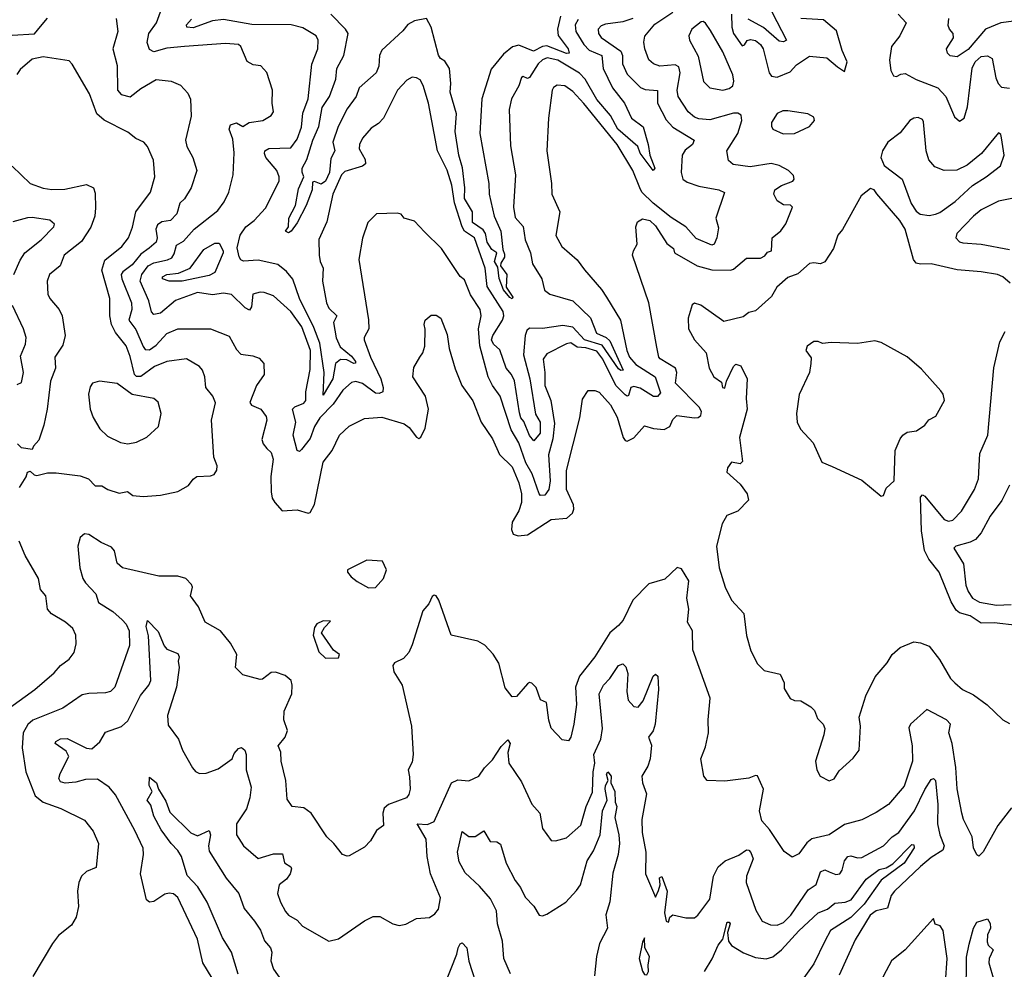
# Model space of a CAD drawing. Extents: x 1268547 to 1425625, y 515768 to 616754.
# Tile 374 of 507: x 1349187 to 1353722, y 582246 to 586619. Entities that reach past the tile are written whole.
import ezdxf

# ---------------------------------------------------------------- set-up
doc = ezdxf.new("R2010")
doc.units = 0

msp = doc.modelspace()

# ---------------------------------------------------------------- linework, layer by layer
at = {"layer": '0CON10XD'}
for points in [[(1352010, 586625), (1351965, 586610), (1351885, 586598.8), (1351865, 586590.3), (1351851.8, 586575), (1351852.5, 586555), (1351865, 586536.9), (1351955.8, 586475), (1351963.9, 586455), (1351963.6, 586416.4), (1351985, 586368.2), (1352046.8, 586306.8), (1352067.7, 586297.7), (1352123.8, 586293.8), (1352124.8, 586234.8), (1352165, 586158), (1352195, 586123.9), (1352292.5, 586065), (1352285.4, 586045), (1352252, 586018), (1352238, 585995), (1352232.8, 585915), (1352241.5, 585885), (1352261.1, 585871.1), (1352315, 585852.4), (1352407.5, 585835), (1352433.6, 585823.6), (1352393.5, 585705), (1352405, 585660), (1352397.2, 585615), (1352385.1, 585585), (1352375, 585581), (1352301.7, 585611.7), (1352255.2, 585665), (1352187.7, 585707.7), (1352104.9, 585774.9), (1352052.6, 585825), (1352042.7, 585845), (1352010.2, 585925), (1351939.2, 586045), (1351785, 586233.5), (1351735, 586287.9), (1351698, 586315), (1351662, 586318), (1351645, 586307.1), (1351639.5, 586295), (1351622.1, 586165), (1351614.7, 586015), (1351636.7, 585865), (1351637.9, 585815), (1351674.6, 585735), (1351656.4, 585625), (1351684.4, 585575), (1351755, 585513.8), (1351787.6, 585467.6), (1351867.2, 585377.2), (1351889.2, 585340.8), (1351953.2, 585235), (1351982.4, 585095), (1351995.2, 585065), (1352025, 585030.5), (1352114.3, 584974.3), (1352138.6, 584901.4), (1352125, 584884.2), (1352106.2, 584883.8), (1352045, 584921.4), (1352015, 584930.4), (1352001.8, 584925), (1351991.1, 584888.9), (1351985, 584885.5), (1351975, 584890.7), (1351931.8, 584935), (1351873.3, 585055), (1351845, 585092.9), (1351795, 585107.3), (1351755, 585111.2), (1351725, 585131.1), (1351705, 585125.7), (1351615, 585080.7), (1351598.4, 585055), (1351606, 584995), (1351604.8, 584935), (1351632.6, 584865), (1351649.4, 584759.4), (1351641.6, 584688.4), (1351621.8, 584615), (1351629.6, 584495), (1351624, 584456), (1351605, 584428.6), (1351585, 584427.5), (1351579.4, 584435), (1351547.3, 584527.3), (1351518.7, 584578.7), (1351485, 584670.9), (1351450.4, 584730.4), (1351399.4, 584885), (1351364, 584934), (1351344.6, 584975), (1351306.4, 585116.4), (1351300.4, 585195), (1351312.5, 585255), (1351306.9, 585285), (1351262.4, 585352.4), (1351235, 585421.2), (1351215, 585436), (1351128.9, 585565), (1351051.9, 585641.9), (1351005, 585692), (1350957.5, 585705), (1350943, 585723), (1350925, 585728.8), (1350830, 585725), (1350790.8, 585685), (1350765, 585612.5), (1350749.4, 585515), (1350793.2, 585236.8), (1350794.4, 585195), (1350773.8, 585156.2), (1350773.5, 585145), (1350802.9, 585065), (1350849.8, 584965), (1350860.7, 584925), (1350860, 584905), (1350843.1, 584896.9), (1350825, 584898.6), (1350765, 584943.8), (1350735, 584953.1), (1350715, 584948.2), (1350675, 584912.9), (1350630.8, 584849.2), (1350569.3, 584785), (1350544.8, 584745), (1350525, 584690), (1350485, 584640), (1350475, 584631.2), (1350464.5, 584634.5), (1350446.3, 584706.3), (1350459.2, 584765), (1350442.9, 584825), (1350453.4, 584836.6), (1350495, 584853.5), (1350504.4, 584865), (1350505.3, 584905), (1350525, 585007.5), (1350526.4, 585095), (1350486, 585205), (1350435, 585275.4), (1350355, 585348), (1350312.7, 585362.7), (1350295, 585364.2), (1350260, 585355), (1350255, 585296.7), (1350245, 585281.9), (1350225, 585291.8), (1350163, 585353), (1350125, 585359.5), (1350075, 585352.3), (1350005, 585362.1), (1349905, 585326.6), (1349835, 585267.7), (1349805, 585261.8), (1349793.8, 585273.8), (1349781.6, 585325), (1349741.3, 585415), (1349749.5, 585445), (1349777.9, 585485), (1349805, 585499.8), (1349867.1, 585512.9), (1349887.1, 585522.9), (1349898.8, 585541.2), (1349909.7, 585580.2), (1349941.5, 585598.5), (1349991.1, 585655), (1350099.3, 585740.7), (1350129.3, 585780.7), (1350150.6, 585825), (1350170, 585905), (1350174.6, 586005.4), (1350169.2, 586069.2), (1350152, 586115), (1350158.1, 586135), (1350185, 586144.3), (1350215, 586126.7), (1350244.2, 586145.8), (1350306.7, 586155), (1350345, 586178.6), (1350356.5, 586195), (1350350, 586235), (1350351.5, 586295), (1350325, 586376.7), (1350297, 586407), (1350261.7, 586411.7), (1350235, 586426), (1350205.9, 586495), (1350195, 586504.6), (1350135, 586509.3), (1349946.2, 586496.2), (1349865, 586488.4), (1349805, 586471.1), (1349785, 586481.2), (1349774.5, 586514.5), (1349781.5, 586555), (1349816.8, 586605), (1349835.5, 586655)], [(1351678.1, 586635), (1351664.4, 586575), (1351667.1, 586547.1), (1351712.2, 586485), (1351716.9, 586465), (1351705, 586463.9), (1351615, 586498.7), (1351595, 586495.7), (1351553.9, 586473.9), (1351485, 586501.4), (1351456.2, 586493.8), (1351415, 586460), (1351358.3, 586391.7), (1351315.2, 586255), (1351305.6, 586095), (1351347.3, 585865), (1351349.6, 585815), (1351371.4, 585715), (1351402.1, 585645), (1351411.3, 585561.3), (1351419.1, 585539.1), (1351420, 585525), (1351402.2, 585497.8), (1351401.9, 585485), (1351430, 585445), (1351426.8, 585386.8), (1351458.3, 585341.7), (1351455.7, 585334.3), (1351445, 585340), (1351415, 585374.7), (1351395, 585427.1), (1351388.7, 585478.7), (1351374.2, 585505), (1351384.4, 585545), (1351361, 585561), (1351339.1, 585595), (1351331.5, 585635), (1351321.9, 585651.9), (1351272.6, 585685), (1351271.6, 585735), (1351235.8, 585795.7), (1351237.2, 585845), (1351226.9, 585936.9), (1351209.5, 585995), (1351191.8, 586105), (1351198.5, 586185), (1351168.8, 586285), (1351172, 586325), (1351165.8, 586395), (1351145, 586428.8), (1351125, 586440), (1351115, 586456.2), (1351081.6, 586585), (1351061.2, 586625), (1351005, 586614.3), (1350975, 586596.7), (1350952, 586568), (1350855, 586479.1), (1350844, 586455), (1350841, 586405), (1350829.2, 586375), (1350750.4, 586305), (1350737, 586265), (1350695, 586208.7), (1350653.3, 586126.6), (1350629, 586055), (1350638.2, 586015), (1350620.3, 585979.7), (1350613.5, 585915), (1350595.8, 585875), (1350575, 585862.3), (1350545, 585874.1), (1350535, 585870.9), (1350533.9, 585835), (1350506, 585764), (1350465, 585683.8), (1350437.5, 585645), (1350425, 585637.5), (1350411.2, 585645), (1350424.4, 585665.6), (1350426.2, 585705), (1350456.8, 585763.2), (1350470.3, 585839.7), (1350495.2, 585894.8), (1350487.1, 585917.1), (1350488.1, 585935)], [(1350488.1, 585935), (1350509.5, 585975), (1350536.8, 586065), (1350565, 586127.5), (1350579.7, 586215), (1350613.7, 586265), (1350643.3, 586345), (1350648.2, 586395), (1350680.4, 586455), (1350699.2, 586555), (1350687.7, 586575), (1350620, 586645)], [(1351030, 585065), (1351044.2, 585085), (1351052.5, 585115), (1351054.3, 585194.3), (1351049.2, 585215), (1351054.1, 585235.9), (1351081.7, 585258.3), (1351105, 585258.8), (1351126, 585245), (1351155, 585170), (1351164.2, 585105), (1351191.8, 585011.8), (1351223.5, 584935), (1351274.2, 584864.2), (1351312.9, 584765), (1351365, 584689.2), (1351395.9, 584615.9), (1351455, 584560), (1351485, 584486), (1351497.6, 584435), (1351498.1, 584395), (1351485, 584357.8), (1351454.5, 584304.5), (1351451.2, 584271.2), (1351460, 584250), (1351482.1, 584242.1), (1351525, 584246.8), (1351635, 584317.7), (1351706.2, 584323.8), (1351733.3, 584346.7), (1351739.4, 584365), (1351737.3, 584385), (1351705.3, 584455), (1351705, 584542.5), (1351766.2, 584785), (1351778.3, 584871.7), (1351805, 584911.2), (1351835, 584912), (1351855, 584904.3), (1351908.5, 584845), (1351938.9, 584788.9), (1351966, 584695), (1351975, 584681.2), (1351985, 584678), (1352015, 584693.1), (1352065, 584748), (1352105.7, 584735.7), (1352155, 584731.1), (1352180.8, 584745), (1352195, 584778), (1352213.8, 584796.2), (1352295, 584785.4), (1352312.4, 584787.6), (1352323.3, 584796.7), (1352326.5, 584815), (1352316.6, 584835), (1352207.8, 584945), (1352213.3, 584995), (1352206.8, 585015), (1352136.6, 585056.6), (1352130, 585065), (1352121.1, 585111.1), (1352084.5, 585315), (1352009.4, 585535), (1352013.3, 585555), (1352030.6, 585585), (1352024.3, 585665), (1352031.7, 585688.3), (1352055, 585702.2), (1352089.4, 585695), (1352115, 585669.5), (1352168, 585588), (1352197.5, 585565), (1352202.5, 585545), (1352306.7, 585485), (1352375, 585467.1), (1352460, 585465), (1352475, 585470), (1352535, 585521.2), (1352599.3, 585520.7), (1352618.3, 585531.7), (1352631.7, 585548.3), (1352650, 585555), (1352652.5, 585615), (1352693, 585647), (1352715, 585678.6), (1352746.4, 585755), (1352737.5, 585765), (1352705, 585766), (1352676.2, 585785), (1352660.9, 585815), (1352665, 585835.6), (1352695, 585856.2), (1352748.1, 585875), (1352753.3, 585885), (1352751.1, 585901.1), (1352728.1, 585925), (1352685, 585947.1), (1352647.2, 585957.3), (1352551.9, 585941.9), (1352472.2, 585952.2), (1352451.1, 585971.1), (1352443.3, 586015), (1352494.3, 586095.7), (1352513.5, 586155), (1352509.4, 586179.4), (1352495, 586188.4), (1352475, 586189), (1352365, 586157.7), (1352315, 586162.1), (1352295, 586170), (1352265, 586195.4), (1352219.2, 586265), (1352215.7, 586295), (1352228.7, 586375), (1352222.2, 586402.2), (1352205, 586410.7), (1352135, 586405.3), (1352106.1, 586416.1), (1352084, 586435), (1352065.3, 586485), (1352061.6, 586515), (1352066.3, 586543.7), (1352111.7, 586598.3), (1352195.5, 586654.5)], [(1352464.5, 586644.5), (1352466.9, 586585), (1352474.9, 586554.9), (1352515, 586499.4), (1352525, 586504), (1352536.7, 586523.3), (1352552.7, 586527.3), (1352575, 586523.3), (1352599.5, 586505), (1352611.7, 586485), (1352638, 586375), (1352649.6, 586359.6), (1352675.3, 586354.7), (1352735, 586379.6), (1352765, 586412), (1352825, 586451.3), (1352905, 586444.3), (1352952.8, 586402.8), (1352985, 586380), (1352997.3, 586425), (1352975, 586477.5), (1352948.5, 586568.5), (1352888.2, 586618.2), (1352785, 586624.6)], [(1352650.5, 586655), (1352718.6, 586525), (1352705, 586517.8), (1352685, 586520.9), (1352613.3, 586583.3), (1352541.7, 586621.7)], [(1353232.9, 586645), (1353270, 586605), (1353240, 586545), (1353202.5, 586495), (1353193.1, 586433.1), (1353199.5, 586385), (1353211.1, 586361.1), (1353225, 586356.9), (1353245, 586368.5), (1353265, 586371.1), (1353315, 586343.2), (1353415.3, 586305), (1353452.6, 586265), (1353492.4, 586172.4), (1353515, 586151.9), (1353536.5, 586165), (1353552.9, 586217.1), (1353573.4, 586396.6), (1353588.2, 586425), (1353615, 586449.2), (1353643.5, 586453.5), (1353665, 586440), (1353681.9, 586351.9), (1353693.3, 586325), (1353709.2, 586309.1), (1353745, 586303.5)], [(1349151.6, 586548.4), (1349255, 586554.3), (1349282.8, 586587.2), (1349315, 586626)], [(1349631.1, 586625), (1349639.1, 586565), (1349615.4, 586485), (1349635, 586407.5), (1349638, 586295), (1349654.8, 586274.8), (1349695, 586264), (1349745, 586302.5), (1349815, 586343.8), (1349885, 586336.2), (1349928, 586318), (1349960.6, 586280.6), (1349973, 586253), (1349975.8, 586175), (1349950.8, 586065), (1349956.2, 586035), (1349983.8, 585985), (1350003.3, 585925), (1349976.2, 585845), (1349945.6, 585794.4), (1349925, 585773.8), (1349910.5, 585725), (1349880.6, 585695), (1349842.2, 585687.8), (1349820.9, 585675), (1349813.6, 585655), (1349819.5, 585615), (1349815.9, 585595), (1349782.8, 585567.2), (1349745, 585540), (1349705, 585490.7), (1349661.6, 585458.4), (1349654.3, 585445), (1349656.7, 585425), (1349701.9, 585315), (1349702.6, 585285), (1349690, 585235), (1349722.4, 585192.4), (1349755, 585114.5), (1349765, 585100.4), (1349785, 585099.4), (1349815, 585120.6), (1349865, 585174.6), (1349915.3, 585194.7), (1350065, 585195.4), (1350150.9, 585160.9), (1350185, 585099.5), (1350205, 585078.5), (1350260.9, 585070.9), (1350290.5, 585060.5), (1350311.2, 585035), (1350312.5, 584985), (1350278.1, 584935), (1350246.7, 584856.7), (1350254.6, 584844.6), (1350296.7, 584825), (1350321.7, 584791.7), (1350325.3, 584775), (1350302.7, 584685), (1350308.5, 584665), (1350325.8, 584645), (1350345.4, 584625.4), (1350354.6, 584595), (1350343.3, 584515), (1350344.7, 584445), (1350350, 584415), (1350362, 584395), (1350395, 584357.3), (1350465, 584361.1), (1350515, 584347.1), (1350525, 584350), (1350545, 584386.7), (1350585, 584581.2), (1350625.7, 584635), (1350659.4, 584705), (1350705, 584747.8), (1350775, 584781.8), (1350855, 584788.2), (1350957.4, 584757.4), (1350980.4, 584740.4), (1351015, 584696.7), (1351025, 584690), (1351035, 584696.7), (1351055, 584737.5), (1351069.4, 584825), (1351056, 584885), (1350997.1, 584975), (1351002.7, 585017.3), (1351030, 585065)], [(1351759.2, 586620.8), (1351744.8, 586595), (1351748.3, 586565), (1351784.9, 586504.9), (1351809.3, 586479.3), (1351867.6, 586455), (1351874.5, 586395), (1351917.6, 586305), (1351972.3, 586235), (1352005, 586165.4), (1352058.6, 586125), (1352081.5, 586045), (1352088.7, 585995), (1352111.9, 585935), (1352105, 585924.4), (1352044.4, 586004.4), (1352033.1, 586035), (1351941.9, 586115), (1351908, 586178), (1351845, 586251.7), (1351791.5, 586345), (1351765, 586372.9), (1351665, 586432.3), (1351616.7, 586443.3), (1351595, 586434.2), (1351575, 586415.2), (1351535, 586353.2), (1351525, 586347.6), (1351505, 586356.9), (1351497.4, 586352.6), (1351486.2, 586315), (1351452.5, 586255), (1351440.8, 586205), (1351447.6, 586037.6), (1351469.6, 585905), (1351461.6, 585755), (1351468.3, 585708.3), (1351506.1, 585666.1), (1351515.6, 585605.6), (1351540, 585545), (1351549.2, 585495), (1351591.8, 585425), (1351604.2, 585374.2), (1351628.1, 585355), (1351735, 585324.8), (1351816.5, 585246.5), (1351843.3, 585175), (1351887.8, 585155), (1351905, 585140.6), (1351966.8, 585005), (1351955, 585003), (1351945, 585010.7), (1351869.5, 585119.5), (1351788.8, 585145), (1351735, 585203.6), (1351688.8, 585211.2), (1351595, 585197.3), (1351535, 585199.1), (1351523, 585187), (1351515.2, 585165), (1351507.2, 585075), (1351537, 584965), (1351563.1, 584803.1), (1351584, 584765), (1351584.5, 584715.5), (1351555, 584680), (1351535, 584703.8), (1351508.2, 584768.2), (1351494.4, 584785), (1351489.3, 584809.3), (1351466.3, 584956.3), (1351452.6, 584985), (1351427, 585015), (1351398.9, 585098.9), (1351368.6, 585125), (1351360.4, 585145), (1351365.6, 585165), (1351410.8, 585235), (1351416, 585255), (1351412.8, 585275), (1351340.3, 585390.3), (1351331, 585475), (1351281, 585615), (1351235.6, 585645.6), (1351224, 585665), (1351188.9, 585775), (1351176.7, 585856.7), (1351155, 585926), (1351110.4, 586015), (1351070, 586235), (1351045.5, 586315.5), (1351031.7, 586341.7), (1351015, 586352), (1350995, 586354.2), (1350969.7, 586340.3), (1350926.7, 586295), (1350862.2, 586165), (1350839.2, 586140.8), (1350805, 586119.4), (1350765, 586074), (1350751.5, 586045), (1350750.5, 586025), (1350777.5, 585975), (1350779.2, 585955), (1350765.7, 585944.3), (1350685, 585919.5), (1350668.9, 585905), (1350629.6, 585815), (1350601.6, 585688.4), (1350565, 585606.2), (1350566, 585535), (1350570.8, 585505), (1350584.2, 585474.2), (1350581, 585415), (1350599.7, 585315), (1350610.9, 585290.9), (1350646.9, 585255), (1350631.4, 585225), (1350643.7, 585153.7), (1350662.8, 585112.8), (1350715, 585069.7), (1350732.7, 585045), (1350733.3, 585036.7), (1350725, 585036.5), (1350693.2, 585053.2), (1350665, 585054.8), (1350641, 585035), (1350628.5, 584965), (1350585, 584890), (1350589.2, 584995), (1350569.1, 585129.1), (1350542.1, 585202.1), (1350475.3, 585334.7), (1350445, 585424.7), (1350415, 585460), (1350375, 585491.6), (1350285, 585511.2), (1350217.2, 585507.2), (1350205, 585513.3), (1350197, 585527), (1350187.8, 585567.8), (1350202.6, 585627.4), (1350228.4, 585665), (1350266.2, 585693.8), (1350318.8, 585751.2), (1350381.5, 585875), (1350382.4, 585895), (1350371, 585925), (1350321.2, 585985), (1350313.6, 586003.6), (1350315.8, 586015), (1350335, 586026.1), (1350435, 586028.8), (1350465, 586069.4), (1350485, 586123.8), (1350490.6, 586189.4), (1350514.7, 586255.3), (1350532.3, 586415), (1350559.2, 586485), (1350560.9, 586525), (1350552.2, 586545), (1350491.1, 586581.1), (1350437.5, 586595), (1350256.3, 586596.3), (1350125, 586620.7), (1350075, 586614.6), (1349985, 586582.3), (1349956.5, 586585), (1349955.3, 586595), (1349978.4, 586621.6)], [(1352425, 586294.6), (1352455, 586302.7), (1352470.6, 586315), (1352476.6, 586336.6), (1352471.9, 586365), (1352425, 586471.4), (1352369.2, 586569.2), (1352345, 586603.8), (1352335, 586611.2), (1352325, 586610), (1352283.1, 586575), (1352269.4, 586545), (1352271.4, 586525), (1352311.1, 586451.1), (1352335.6, 586335), (1352365, 586305.7), (1352425, 586294.6)], [(1353765, 586611.7), (1353705, 586604.6), (1353634.4, 586575.6), (1353555, 586482), (1353505, 586448.9), (1353472.5, 586452.5), (1353460, 586465), (1353455.6, 586485), (1353488.1, 586535), (1353485.8, 586555), (1353468.9, 586575), (1353463.1, 586593.1), (1353465.5, 586625)], [(1349186.2, 584465), (1349216.1, 584513.9), (1349222.5, 584535), (1349235, 584540), (1349253, 584523), (1349265, 584520), (1349315, 584531.8), (1349355, 584532.9), (1349465, 584518.1), (1349504, 584504), (1349535, 584472.5), (1349565, 584472.5), (1349592.5, 584455), (1349645, 584438.8), (1349684, 584446), (1349707.9, 584427.9), (1349755, 584422.9), (1349835, 584428.6), (1349915, 584446), (1349965, 584473.8), (1349985, 584503.3), (1350002.5, 584515), (1350065, 584518.1), (1350082, 584525), (1350094.3, 584545), (1350096.9, 584565), (1350080.8, 584605), (1350070.4, 584775), (1350088.5, 584855), (1350076.5, 584885), (1350044.4, 584925), (1350040, 584975), (1350029.4, 585005), (1350015, 585022.5), (1349955, 585057.5), (1349865, 585044.7), (1349807.4, 585022.6), (1349745, 584975.2), (1349725.2, 584975.2), (1349714.9, 584984.9), (1349695, 585068.1), (1349676.7, 585116.7), (1349628.2, 585178.2), (1349610, 585215), (1349601.5, 585255), (1349601.6, 585335), (1349564.7, 585465), (1349578.5, 585511.5), (1349657.1, 585575), (1349688.1, 585615), (1349706.1, 585663.9), (1349721.1, 585735), (1349788.5, 585825), (1349808.9, 585895), (1349802.8, 585972.8), (1349775.8, 586035), (1349758, 586055), (1349721.8, 586071.8), (1349685, 586101.9), (1349575.8, 586155.8), (1349542, 586185), (1349508.4, 586278.4), (1349429.2, 586415), (1349415, 586430), (1349295, 586448.4), (1349245, 586436.8), (1349189.6, 586390.4), (1349173.8, 586366.2)], [(1352703.4, 586093.4), (1352755, 586094.4), (1352825, 586126.7), (1352847.5, 586155), (1352845, 586170), (1352816.1, 586186.1), (1352725, 586199.1), (1352701.2, 586198.8), (1352675, 586187.1), (1352649.4, 586145), (1352648.8, 586128.8), (1352656.2, 586115), (1352703.4, 586093.4)], [(1353375, 585716.9), (1353405, 585723.1), (1353425, 585731.4), (1353495, 585782.5), (1353574.5, 585855.5), (1353638.8, 585895), (1353704.2, 585945.8), (1353720.5, 585995), (1353709.2, 586075), (1353705, 586090), (1353695, 586097.5), (1353617.1, 586002.9), (1353550.8, 585949.2), (1353503.1, 585926.9), (1353444.4, 585924.4), (1353401.3, 585941.3), (1353373.7, 585973.7), (1353361.5, 586015), (1353349.1, 586149.1), (1353345, 586158.8), (1353325, 586168.8), (1353305, 586166), (1353286.7, 586155), (1353242.1, 586097.9), (1353184.5, 586055.5), (1353161.4, 586015), (1353152.9, 585985), (1353167.9, 585947.9), (1353252, 585885), (1353292.6, 585772.6), (1353315, 585738), (1353333.6, 585723.6), (1353375, 585716.9)], [(1349151.4, 585945), (1349235, 585864.4), (1349295, 585843.5), (1349335, 585836.5), (1349395, 585838.5), (1349495, 585860), (1349526, 585845), (1349535, 585820), (1349536.6, 585753.4), (1349532.2, 585715), (1349515, 585663.3), (1349471.7, 585598.3), (1349392, 585535), (1349372.5, 585485), (1349323.5, 585445), (1349313.2, 585415), (1349316.4, 585355), (1349325, 585335.8), (1349368.1, 585285), (1349383.1, 585255), (1349396.4, 585165), (1349385, 585120), (1349348.9, 585065), (1349351.8, 585015), (1349329.1, 584955), (1349313.6, 584825), (1349298.6, 584751.4), (1349275, 584682.5), (1349250, 584655), (1349245, 584640), (1349195, 584648), (1349176.2, 584666.2)], [(1353748, 585405), (1353715, 585434.3), (1353690, 585445), (1353615, 585458.2), (1353505, 585466.9), (1353385, 585495.5), (1353335, 585492.5), (1353315, 585497.5), (1353304, 585514), (1353265.8, 585655), (1353240, 585695), (1353135, 585817.5), (1353122.5, 585835), (1353105, 585842.5), (1353061.7, 585808.3), (1352977, 585653), (1352955, 585626.7), (1352935.5, 585565), (1352895, 585504.4), (1352875, 585494.4), (1352845, 585499.4), (1352825, 585495.7), (1352770.9, 585449.1), (1352725, 585432), (1352673.3, 585386.7), (1352649.5, 585345), (1352575, 585278), (1352545, 585271.2), (1352518.7, 585251.3), (1352429.3, 585229.3), (1352323.3, 585305), (1352295, 585313.8), (1352283.5, 585306.5), (1352265.6, 585245), (1352267.8, 585195), (1352294.4, 585145), (1352349.2, 585085), (1352362, 585015), (1352383.3, 584975), (1352419.3, 584949.3), (1352424, 584925), (1352435, 584922.5), (1352442.5, 584955), (1352475, 585022.5), (1352485, 585032.5), (1352507.5, 585025), (1352537.1, 584965), (1352532.9, 584875), (1352537.5, 584825), (1352501.8, 584695), (1352515.6, 584584.4), (1352505, 584574), (1352465, 584581.2), (1352446.2, 584555), (1352443.8, 584535), (1352505, 584480), (1352536.9, 584435), (1352543.9, 584406.1), (1352494.3, 584355.7), (1352444.3, 584335.7), (1352422.2, 584297.8), (1352396.8, 584195), (1352408.4, 584095), (1352436.4, 584005), (1352464.5, 583945), (1352521.9, 583885), (1352535, 583782.5), (1352555, 583712.5), (1352585, 583652.5), (1352615, 583621.2), (1352690, 583605), (1352707.5, 583565), (1352708.3, 583538.3), (1352735, 583493.3), (1352755, 583483.8), (1352785, 583482), (1352831.2, 583455), (1352847.4, 583437.4), (1352861.3, 583401.3), (1352886.9, 583375), (1352894.3, 583355), (1352890.6, 583325), (1352851.4, 583205), (1352858.6, 583165), (1352874, 583135), (1352915, 583114)], [(1353795, 585803.2), (1353695, 585782.9), (1353615, 585744.2), (1353579.3, 585715), (1353503.5, 585635), (1353498.9, 585615), (1353515, 585596.5), (1353531.2, 585591.2), (1353615, 585585.9), (1353745, 585561.4)], [(1349160, 585445), (1349188.5, 585511.5), (1349210.4, 585545), (1349285, 585604.7), (1349343.3, 585665), (1349347.4, 585677.4), (1349325.3, 585695.3), (1349245, 585707.5), (1349222.9, 585707.1), (1349155, 585688.4)], [(1349935, 585414.6), (1349874.8, 585414.8), (1349844.2, 585425), (1349844.3, 585435), (1349865, 585445.2), (1349918.7, 585451.3), (1349972.2, 585475), (1350035, 585561.2), (1350085, 585590.4), (1350105, 585590), (1350124.7, 585555), (1350124, 585545), (1350085, 585454.1), (1350059.2, 585440.8), (1349935, 585414.6)], [(1349175, 584939.6), (1349195, 584947.5), (1349204.7, 584995), (1349190.2, 585069.8), (1349213.6, 585125), (1349217.3, 585155), (1349204.7, 585194.7), (1349153, 585303)], [(1353781.5, 583828.5), (1353675, 583840.7), (1353615, 583839.4), (1353565, 583874.2), (1353515, 583887.6), (1353500.1, 583900.1), (1353477.5, 583937.5), (1353422.4, 584075), (1353373.5, 584135), (1353353.8, 584173.8), (1353339.6, 584265), (1353335, 584420), (1353345, 584431.2), (1353355, 584424), (1353445, 584317.8), (1353465, 584309.5), (1353485, 584314.3), (1353525, 584355.8), (1353584.5, 584455), (1353603.1, 584505), (1353605.9, 584565), (1353609.4, 584620.6), (1353646.2, 584705), (1353674.1, 585015.9), (1353701.5, 585135), (1353725, 585183.8)], [(1353155, 584424), (1353165, 584427.5), (1353178.3, 584461.7), (1353214.2, 584495.8), (1353218.8, 584635), (1353241.4, 584688.6), (1353255, 584706.2), (1353275, 584718.8), (1353317.5, 584725), (1353355, 584752.5), (1353373.6, 584776.4), (1353406.4, 584793.6), (1353446, 584865), (1353440, 584895), (1353429.5, 584909.5), (1353339.7, 585009.7), (1353275, 585065.8), (1353155, 585132), (1353125, 585140.8), (1353045, 585128), (1352925, 585132.5), (1352885, 585127.5), (1352865, 585136.7), (1352845, 585136.7), (1352813.8, 585115), (1352807.5, 585095), (1352831.7, 585061.7), (1352831.2, 585035), (1352824, 584995), (1352776.4, 584893.6), (1352764.5, 584805.5), (1352768.1, 584765), (1352782.6, 584732.6), (1352840.9, 584670.9), (1352881.5, 584581.5), (1352929.2, 584560.8), (1353065, 584498.8), (1353155, 584424)], [(1349685, 584666.5), (1349725, 584673.1), (1349773, 584697), (1349825.6, 584745), (1349837.9, 584805), (1349825, 584858), (1349804.5, 584874.5), (1349705, 584892.9), (1349635, 584944), (1349555, 584954.4), (1349522, 584945), (1349511.5, 584928.5), (1349504.3, 584895), (1349511.9, 584825), (1349525, 584786.7), (1349555.7, 584735), (1349590.9, 584700.9), (1349651.7, 584671.7), (1349685, 584666.5)], [(1353745.5, 584475), (1353710.7, 584405), (1353656.7, 584333.3), (1353615, 584255.8), (1353588.5, 584225), (1353565, 584212.4), (1353498, 584195), (1353488.6, 584185), (1353533.6, 584113.6), (1353544.7, 584015), (1353555, 583985.7), (1353575.6, 583955), (1353606.9, 583936.9), (1353685, 583923), (1353753.7, 583926.3)], [(1353755, 582990), (1353692.2, 582907.7), (1353625, 582786.2), (1353605, 582766.7), (1353595, 582773.3), (1353580, 582805), (1353572.9, 582855), (1353533.6, 582935), (1353525.3, 582965.3), (1353505, 583076.7), (1353498.5, 583175), (1353480.8, 583285), (1353466.7, 583335), (1353474.5, 583375), (1353455.7, 583395), (1353365, 583442.5), (1353290, 583375), (1353281.7, 583358.3), (1353297.1, 583275), (1353298.4, 583205), (1353260.6, 583089.4), (1353188.6, 583005), (1353131.9, 582968.1), (1353065, 582934.4), (1352985, 582912.3), (1352915, 582865.5), (1352835, 582846.5), (1352812.4, 582827.6), (1352775, 582778), (1352745, 582762), (1352708.3, 582788.3), (1352639.8, 582889.8), (1352605, 582930), (1352594.5, 582975), (1352612.9, 583075), (1352585, 583136.2), (1352575, 583138.8), (1352545, 583126.7), (1352435, 583112), (1352352.5, 583115), (1352337.5, 583135), (1352323.3, 583215), (1352345, 583270), (1352360, 583335), (1352358, 583395), (1352367.5, 583495), (1352287.4, 583717.4), (1352285.5, 583805), (1352262.9, 583845), (1352268.4, 583905), (1352259.1, 583955), (1352268.6, 584035), (1352235, 584090), (1352215, 584096.7), (1352158.3, 584041.7), (1352085, 584021.2), (1352010, 583945), (1351965.8, 583854.2), (1351945, 583828.9), (1351904.2, 583795.8), (1351835, 583684.3), (1351764.7, 583595.3), (1351746.7, 583545), (1351751.1, 583465), (1351738.9, 583375), (1351725.8, 583315), (1351715, 583297.5), (1351685, 583302.5), (1351635, 583356.7), (1351623.6, 583393.6), (1351613.8, 583473.8), (1351585, 583486.7), (1351565, 583543.3), (1351545, 583563.8), (1351535, 583566.2), (1351525, 583560), (1351475, 583502.5), (1351455, 583500.8), (1351443.6, 583513.6), (1351422.1, 583542.1), (1351393.9, 583655), (1351367.6, 583697.6), (1351328.9, 583738.9), (1351297.6, 583757.6), (1351174.3, 583784.3), (1351117.5, 583945), (1351105, 583965.7), (1351095, 583969.2), (1351086.8, 583963.2), (1351070.9, 583929.1), (1351044.1, 583895.9), (1350995, 583740), (1350978.7, 583705), (1350955, 583676.8), (1350912.9, 583657.1), (1350904.7, 583645), (1350910.4, 583615), (1350947.6, 583555), (1350991, 583365), (1350999.5, 583235), (1350995, 583200), (1350975.6, 583165), (1350982.8, 583132.8), (1350984.6, 583074.6), (1350979.4, 583050.6), (1350968, 583035), (1350886.1, 583003.9), (1350865, 582988), (1350860, 582965), (1350861.7, 582908.3), (1350830, 582885), (1350803, 582837), (1350775, 582808), (1350705, 582768.8), (1350695, 582766.2), (1350673.3, 582775), (1350634, 582825), (1350600.8, 582855), (1350530, 582965), (1350495, 582988.6), (1350442.5, 582995), (1350418.6, 583028.6), (1350412.2, 583115), (1350391.2, 583205), (1350389.4, 583245), (1350377.8, 583275), (1350410, 583315), (1350420, 583345), (1350403.9, 583393.9), (1350405.3, 583434.7), (1350439.5, 583515), (1350442.5, 583555), (1350436.6, 583575), (1350409.3, 583599.3), (1350365, 583614.6), (1350345, 583613.1), (1350305, 583581.2), (1350295, 583580), (1350215, 583602.5), (1350180, 583635), (1350187.5, 583695), (1350157.7, 583747.7), (1350111.9, 583805), (1350040.8, 583845), (1350010, 583915), (1349973.3, 583965), (1349983.3, 584005), (1349978.3, 584018.3), (1349952.5, 584045), (1349915, 584056.2), (1349827, 584057), (1349660.6, 584095), (1349636.1, 584116.1), (1349622.8, 584172.8), (1349610.1, 584190.1), (1349561.7, 584211.7), (1349505, 584248.1), (1349485, 584251.4), (1349465, 584233.8), (1349453.8, 584195), (1349464, 584095), (1349477.9, 584045), (1349489.5, 584025), (1349537.1, 583975), (1349549.4, 583935), (1349615, 583893.4), (1349658.7, 583855), (1349677.2, 583835), (1349690.9, 583805), (1349692.9, 583737.1), (1349624.4, 583545), (1349605, 583525.7), (1349581.4, 583518.6), (1349505, 583516), (1349475, 583509.2), (1349385, 583448.9), (1349247.3, 583392.7), (1349225, 583373.5), (1349202.7, 583335), (1349197.8, 583265), (1349214.6, 583155.4), (1349257.5, 583045), (1349295.2, 583015.2), (1349376.4, 582986.4), (1349485, 582932), (1349525, 582881.2), (1349549.4, 582825), (1349538.8, 582715), (1349495, 582696.7), (1349472, 582675), (1349459.4, 582645), (1349452.5, 582605), (1349458.1, 582535), (1349447.5, 582485), (1349425, 582448.8), (1349365, 582402), (1349338.1, 582365), (1349247, 582213)], [(1349140.4, 583449.6), (1349257.1, 583535), (1349345, 583611.4), (1349374.2, 583645), (1349415.4, 583674.6), (1349438, 583705), (1349447.5, 583745), (1349445.8, 583785), (1349430.8, 583815), (1349398, 583845), (1349332.7, 583882.7), (1349315, 583903.8), (1349306.9, 583965), (1349282.2, 583995), (1349272.9, 584045), (1349211.3, 584151.3), (1349185, 584218)], [(1350792.7, 584002.7), (1350825, 584003.8), (1350862.5, 584045), (1350876.7, 584085), (1350857.5, 584125), (1350785, 584130), (1350696.7, 584085), (1350696.7, 584075), (1350712.9, 584052.9), (1350741.1, 584031.1), (1350792.7, 584002.7)], [(1350073.1, 582205), (1350030, 582275), (1350005.4, 582385), (1349915, 582575.7), (1349895, 582593.1), (1349875, 582596.9), (1349855, 582591.1), (1349805, 582558.1), (1349785, 582554.3), (1349771.4, 582565), (1349743.1, 582685), (1349757.1, 582775), (1349755, 582803.8), (1349717.5, 582885), (1349628.5, 583048.5), (1349599.4, 583085), (1349545, 583121.5), (1349490.5, 583119.5), (1349445, 583107.5), (1349396.8, 583103.2), (1349375, 583109.3), (1349367.3, 583125), (1349372.9, 583147.1), (1349412.9, 583225), (1349400.8, 583250.8), (1349350, 583285), (1349352.5, 583295), (1349375, 583307.8), (1349405, 583308.5), (1349495, 583264.4), (1349518.3, 583261.7), (1349556.2, 583293.8), (1349581.5, 583338.5), (1349655, 583363.6), (1349685, 583390.5), (1349743.8, 583506.2), (1349782.3, 583555), (1349790.5, 583575), (1349780.8, 583780.8), (1349769.7, 583825), (1349775, 583852.5), (1349825, 583802.2), (1349852.8, 583735), (1349865, 583719.4), (1349915, 583700), (1349921.2, 583685), (1349917.1, 583665), (1349921.1, 583635), (1349909.2, 583545), (1349867.6, 583415), (1349870.7, 583370.7), (1349918.8, 583305), (1349936.9, 583255), (1349983, 583173), (1349996.7, 583156.7), (1350015, 583147.5), (1350045, 583149.1), (1350101.2, 583168.8), (1350165, 583214.3), (1350175, 583239.2), (1350195, 583262.9), (1350207.9, 583267.9), (1350224, 583255), (1350229.4, 583235), (1350229.2, 583165), (1350253.2, 583085), (1350246.5, 583035), (1350231.2, 582985), (1350184.6, 582915), (1350184.6, 582865), (1350218.1, 582815), (1350285, 582755.6), (1350355, 582776.8), (1350396.7, 582776.8), (1350406.2, 582736.2), (1350435, 582718.1), (1350439.1, 582709.1), (1350432, 582685), (1350415, 582661.5), (1350381.4, 582635), (1350374.5, 582595.5), (1350387.5, 582555), (1350411.1, 582511.1), (1350425, 582494.4), (1350465, 582471.4), (1350489.2, 582445), (1350610, 582375), (1350655, 582385.8), (1350775, 582468.9), (1350815, 582489.4), (1350845, 582489.4), (1350905, 582455.8), (1350935, 582447.5), (1350965, 582454.2), (1351015, 582480), (1351075, 582484), (1351098.7, 582501.3), (1351115, 582523.3), (1351125.5, 582574.5), (1351079.3, 582685), (1351063.2, 582765), (1351059, 582845), (1351017.5, 582915), (1351065, 582913.1), (1351095, 582926.9), (1351176, 583104), (1351205, 583118.4), (1351255, 583114.1), (1351302.2, 583135), (1351327, 583173), (1351365, 583210), (1351405, 583271.2), (1351435, 583303.1), (1351445.3, 583285), (1351434.7, 583244.7), (1351439.5, 583195), (1351498.5, 583108.5), (1351545, 583005.8), (1351582.5, 582965), (1351595, 582894.2), (1351635, 582838.8), (1351655, 582836.7), (1351705, 582850.8), (1351771.1, 582908.9), (1351795.3, 582995), (1351825, 583062), (1351827.4, 583155), (1351835.2, 583195), (1351830.5, 583235), (1351863.4, 583305), (1351870.8, 583355), (1351855.8, 583515), (1351875.2, 583554.8), (1351904.1, 583585), (1351945, 583644.3), (1351965, 583652), (1351978, 583638), (1351987.6, 583607.6), (1351982.5, 583525), (1351990, 583485), (1352015, 583455.4), (1352035, 583452.3), (1352058.2, 583481.8), (1352105, 583595.7), (1352115, 583604.2), (1352126.2, 583595), (1352128.7, 583535), (1352113, 583375), (1352105, 583344.4), (1352082.5, 583315), (1352097.2, 583277.2), (1352090, 583215), (1352079.2, 583180.8), (1352051.5, 583135), (1352055.5, 583105), (1352074, 583054), (1352052.5, 582935), (1352054.5, 582875), (1352071.2, 582785), (1352068.6, 582685), (1352115, 582577.5), (1352128.3, 582608.3), (1352137.1, 582635), (1352133.4, 582666.6), (1352145, 582672.5), (1352169, 582605), (1352156.2, 582505), (1352165, 582467.5), (1352175, 582462.5), (1352180.5, 582485), (1352195, 582497.2), (1352255, 582482.6), (1352295, 582482.9), (1352310.6, 582495), (1352365, 582568.6), (1352382.6, 582675), (1352403.1, 582716.9), (1352435.6, 582745), (1352498.3, 582771.7), (1352535, 582796.2), (1352545, 582794), (1352555, 582784), (1352564.5, 582755), (1352533.8, 582675), (1352533.5, 582645), (1352577.9, 582517.9), (1352606.9, 582466.9), (1352645, 582450), (1352675, 582449.5), (1352705, 582461.5), (1352738.5, 582495), (1352818.1, 582611.9), (1352855, 582636.5), (1352875.5, 582695), (1352895, 582703.2), (1352915.6, 582694.4), (1352945, 582682.2), (1352964.1, 582685.9), (1352975, 582702.5), (1352986, 582745), (1353001.4, 582765), (1353015, 582768.8), (1353045, 582758.5), (1353065, 582760.7), (1353165, 582814.1), (1353204.8, 582855.2), (1353236.2, 582875), (1353308.4, 582975), (1353355, 583074.3), (1353385, 583120), (1353395, 583124.2), (1353405.3, 583115.3), (1353416, 583005), (1353413.6, 582915), (1353424.4, 582864.4), (1353445.3, 582815), (1353439.2, 582795), (1353385, 582760.8), (1353335, 582719.1), (1353215.4, 582605), (1353201.3, 582585), (1353183.3, 582526.7), (1353132, 582515), (1353103.6, 582495), (1353035, 582381.1), (1352960.6, 582219.4)], [(1350595, 583678), (1350655, 583680), (1350660, 583695), (1350632.5, 583715), (1350577.5, 583795), (1350590.7, 583819.3), (1350618.3, 583848.3), (1350585, 583850), (1350555, 583837.5), (1350545, 583820), (1350538.8, 583785), (1350565, 583707.5), (1350595, 583678)], [(1352915, 583114), (1352937.6, 583122.4), (1352960.7, 583159.3), (1353025, 583218.8), (1353053.8, 583255), (1353058.6, 583365), (1353052.7, 583407.3), (1353084.3, 583505), (1353127, 583593), (1353182.4, 583657.6), (1353205.6, 583695), (1353242.4, 583727.6), (1353305, 583754.4), (1353335, 583750), (1353375, 583734.2), (1353422.9, 583672.9), (1353474.5, 583584.5), (1353494, 583565), (1353528.8, 583535), (1353579.5, 583509.5), (1353643, 583463), (1353715, 583394), (1353745, 583378)], [(1351446.7, 582225), (1351416.1, 582296.1), (1351410, 582375), (1351387.2, 582455), (1351382.5, 582515), (1351355, 582570), (1351305, 582628.6), (1351239.2, 582689.2), (1351210.3, 582740.3), (1351203.5, 582785), (1351225, 582880), (1351255, 582857.5), (1351285, 582858), (1351325, 582884), (1351353.8, 582835), (1351385, 582832.9), (1351401.7, 582821.7), (1351427.7, 582735), (1351469, 582655), (1351492.9, 582622.9), (1351515, 582578.1), (1351555, 582536), (1351580, 582495), (1351595, 582492.1), (1351615, 582500), (1351702.1, 582555), (1351750.9, 582609.1), (1351769.2, 582635), (1351800.3, 582745), (1351829.3, 582790.7), (1351859.6, 582865), (1351871.4, 582975), (1351891.9, 583025), (1351883.4, 583075), (1351885, 583092), (1351897.5, 583115), (1351889.5, 583145), (1351895.4, 583155.4), (1351910.6, 583135), (1351909.2, 583105), (1351927.6, 583065), (1351929.6, 583015), (1351937.2, 582995), (1351928.3, 582945), (1351946.5, 582865), (1351948.9, 582825), (1351943.7, 582775), (1351917.9, 582687.9), (1351904.1, 582555.9), (1351886.3, 582496.3), (1351894.5, 582435), (1351856.8, 582365), (1351843.2, 582305), (1351834.4, 582215)], [(1350192.6, 582222.6), (1350162.8, 582325), (1350120.8, 582390.8), (1350050, 582555), (1350007.8, 582625), (1349958.2, 582678.2), (1349931.6, 582765), (1349915, 582793.2), (1349885.2, 582825), (1349837.9, 582887.9), (1349805, 582950.8), (1349791.1, 583001.1), (1349774.2, 583025), (1349797.5, 583065), (1349782.6, 583092.6), (1349785, 583130), (1349816.9, 583105), (1349826, 583075), (1349859.4, 583019.4), (1349878.8, 582968.8), (1349975, 582873.5), (1350005, 582860.4), (1350058.8, 582885), (1350066.2, 582865), (1350055.9, 582815), (1350059.5, 582789.5), (1350137.1, 582665), (1350196.7, 582595), (1350221.3, 582525), (1350268.1, 582468.1), (1350295.7, 582425.7), (1350315, 582377.5), (1350342.1, 582345), (1350348, 582325), (1350343.3, 582285), (1350355, 582245.6), (1350422.2, 582152.2)], [(1352340.9, 582235), (1352376.6, 582293.4), (1352403.7, 582356.4), (1352425.8, 582384.2), (1352445, 582463.3), (1352455, 582463.3), (1352459.2, 582455), (1352447.1, 582415), (1352450.8, 582375), (1352465.5, 582355), (1352520.9, 582320.9), (1352575, 582299.4), (1352625, 582293.7), (1352655, 582302.9), (1352695, 582334.7), (1352775, 582422.6), (1352865, 582506), (1352906.7, 582523.3), (1352940.5, 582549.5), (1352988, 582555), (1353017.1, 582565), (1353085, 582660.5), (1353145, 582704.7), (1353177.5, 582712.5), (1353208.8, 582731.2), (1353295, 582820.6), (1353305, 582819.2), (1353306.2, 582805), (1353260, 582735), (1353154.2, 582655.8), (1353076.9, 582545), (1353015.4, 582484.6), (1352921.6, 582425), (1352894.8, 582375), (1352845, 582271.1), (1352775, 582173.9)], [(1353355, 581903.6), (1353375, 581908.9), (1353418.5, 581935), (1353434.7, 581975), (1353444.3, 582025.7), (1353438.8, 582125), (1353451.2, 582185), (1353458.5, 582295), (1353440, 582425), (1353426.2, 582446.2), (1353403.6, 582453.6), (1353395, 582480), (1353264.6, 582335.4), (1353202.5, 582285), (1353164.6, 582215.4), (1353086.2, 582025), (1353086.7, 582015), (1353095, 582010), (1353139.8, 582009.8), (1353177.1, 581997.1), (1353215.8, 581955), (1353255, 581932.9), (1353325, 581904.6), (1353355, 581903.6)], [(1353545.5, 582125), (1353547.8, 582302.2), (1353559.2, 582360.8), (1353580, 582435), (1353595, 582462), (1353645, 582477.5), (1353656.9, 582456.9), (1353658.6, 582435), (1353643.6, 582405), (1353642, 582372), (1353647.3, 582357.3), (1353670, 582335), (1353651.8, 582295), (1353650.8, 582275), (1353673.2, 582195)], [(1352075, 582220), (1352082.9, 582235), (1352080.8, 582265), (1352087.5, 582305), (1352065.6, 582345), (1352065, 582390), (1352055, 582370), (1352040.6, 582295), (1352055, 582236.7), (1352065, 582221.2), (1352075, 582220)], [(1351145, 582176.2), (1351200, 582315), (1351206, 582345), (1351215, 582363.3), (1351225, 582367.5), (1351246.2, 582345), (1351255, 582282.5), (1351299.4, 582145)]]:
    msp.add_lwpolyline(points, dxfattribs=at)

doc.saveas('drawing.dxf')
